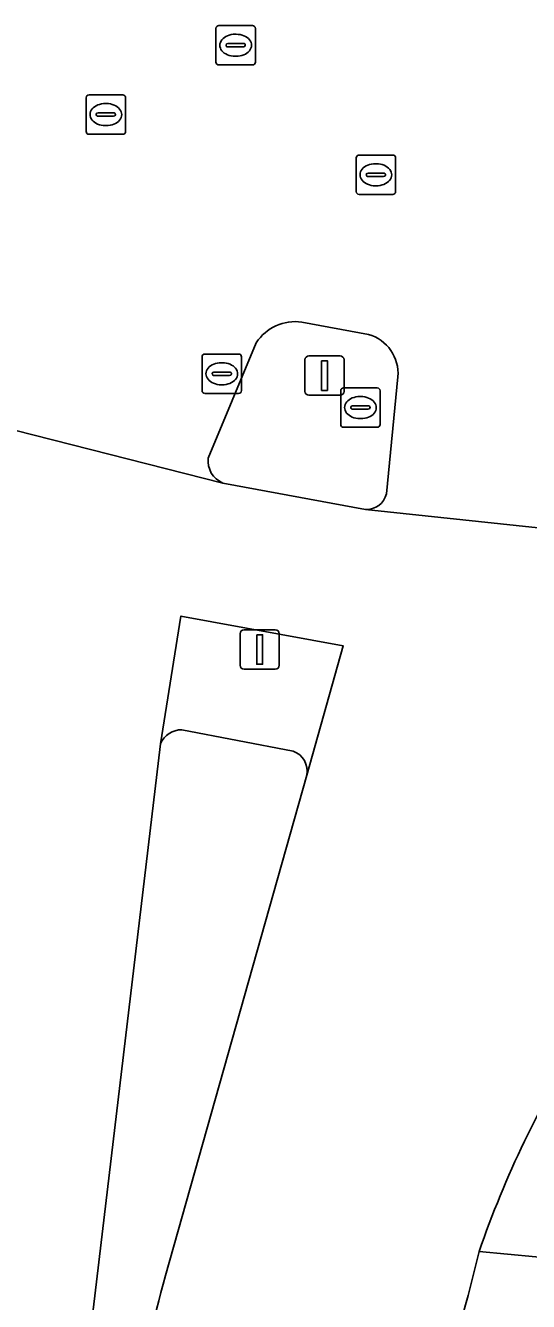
# Model space of a CAD drawing. Extents: x 157692 to 159674, y 381452 to 383291.
# Drawn here: x 158509.71 to 158522.44, y 382079.09 to 382111.44 of the extents above; entities that cross this region are included whole.
import ezdxf

# ---------------------------------------------------------------- set-up
doc = ezdxf.new("R2010")
doc.units = 0
for name, color, linetype in [('IMGEO_Lichtmast', 7, 'Continuous'), ('IMGEO_Rijbaan_lokaal_gesloten', 7, 'Continuous'), ('IMGEO_Rijbaan_regionaal_gesloten', 7, 'Continuous'), ('IMGEO_Rioolput', 7, 'Continuous'), ('IMGEO_Verkeerseiland_gesloten', 7, 'Continuous'), ('IMGEO_Verkeerseiland_groen', 7, 'Continuous'), ('IMGEO_Verkeersregelinstallatiepaal', 7, 'Continuous'), ('IMGEO_Voetpad_open', 7, 'Continuous')]:
    doc.layers.add(name, color=color, linetype=linetype)

msp = doc.modelspace()

# ---------------------------------------------------------------- linework, layer by layer
at = {"layer": 'IMGEO_Lichtmast'}
for p, q in [((158516.882, 382103.067), (158517.672, 382103.067)), ((158517.672, 382103.067), (158516.882, 382103.067)), ((158516.782, 382102.167), (158516.782, 382102.967)), ((158516.782, 382102.967), (158516.782, 382102.167)), ((158517.772, 382102.967), (158517.772, 382102.167)), ((158517.772, 382102.167), (158517.772, 382102.967)), ((158517.672, 382102.067), (158516.882, 382102.067)), ((158516.882, 382102.067), (158517.672, 382102.067))]:
    msp.add_line(p, q, dxfattribs=at)
msp.add_lwpolyline([(158517.202, 382102.942), (158517.352, 382102.942), (158517.352, 382102.192), (158517.202, 382102.192), (158517.202, 382102.942)], dxfattribs=at)
for centre, start, end in [((158516.882, 382102.967), 90, 180), ((158516.882, 382102.967), 90, 180), ((158517.672, 382102.967), 0, 90), ((158517.672, 382102.967), 360, 90), ((158516.882, 382102.167), 180, 270), ((158516.882, 382102.167), 180, 270), ((158517.672, 382102.167), 270, 0), ((158517.672, 382102.167), 270, 0)]:
    msp.add_arc(centre, 0.1, start, end, dxfattribs=at)
at = {"layer": 'IMGEO_Rijbaan_lokaal_gesloten'}
for points in [[(158518.316, 382099.168), (158514.704, 382099.841), (158503.18, 382102.771), (158507.31, 382097.668)], [(158528.972, 382098.038), (158518.316, 382099.168)], [(158508.697, 382056.078), (158513.126, 382093.234), (158513.642, 382096.469), (158517.751, 382095.712), (158516.827, 382092.435), (158513.246, 382079.747)], [(158505.431, 382068.251), (158502.977, 382050.581), (158502.374, 382046.61), (158501.804, 382043.842), (158500, 382035.157), (158498.813, 382029.208), (158507.645, 382027.843), (158509.607, 382037.718), (158511.299, 382044.841), (158517.633, 382067.591), (158517.953, 382068.784), (158520.916, 382079.242), (158521.192, 382080.355)]]:
    msp.add_lwpolyline(points, dxfattribs=at)
for centre, radius, start, end in [((158545.464, 382072.023), 25.662, 147.5397, 161.0531), ((158559.598, 382067.285), 47.998, 164.9516, 173.4009)]:
    msp.add_arc(centre, radius, start, end, dxfattribs=at)
at = {"layer": 'IMGEO_Rijbaan_regionaal_gesloten'}
for points in [[(158516.7, 382103.922), (158518.39, 382103.611)], [(158514.334, 382100.476), (158515.55, 382103.4)], [(158503.18, 382102.771), (158514.704, 382099.841)], [(158519.134, 382102.534), (158518.844, 382099.567)], [(158518.316, 382099.168), (158528.972, 382098.038)]]:
    msp.add_lwpolyline(points, dxfattribs=at)
for centre, radius, start, end in [((158516.53, 382102.768), 1.166, 81.6365, 147.1914), ((158518.103, 382102.617), 1.035, 355.402, 73.8721), ((158514.927, 382100.396), 0.598, 172.3346, 248.1221), ((158518.334, 382099.693), 0.525, 268.0323, 346.1231)]:
    msp.add_arc(centre, radius, start, end, dxfattribs=at)
at = {"layer": 'IMGEO_Rioolput'}
for p, q in [((158514.601, 382111.442), (158515.453, 382111.442)), ((158514.526, 382110.516), (158514.526, 382111.368)), ((158515.014, 382111.222), (158515.039, 382111.222)), ((158515.527, 382111.368), (158515.527, 382110.516)), ((158514.785, 382110.936), (158514.785, 382110.948)), ((158515.223, 382110.899), (158514.825, 382110.899)), ((158514.828, 382110.985), (158515.226, 382110.985)), ((158515.269, 382110.948), (158515.269, 382110.936)), ((158515.453, 382110.442), (158514.601, 382110.442)), ((158515.037, 382110.662), (158515.012, 382110.662)), ((158511.238, 382108.759), (158511.238, 382109.611)), ((158511.313, 382109.685), (158512.165, 382109.685)), ((158511.726, 382109.465), (158511.751, 382109.465)), ((158512.239, 382109.611), (158512.239, 382108.759)), ((158511.497, 382109.179), (158511.497, 382109.191)), ((158511.935, 382109.142), (158511.537, 382109.142)), ((158511.54, 382109.228), (158511.938, 382109.228)), ((158511.981, 382109.191), (158511.981, 382109.179)), ((158511.749, 382108.905), (158511.724, 382108.905)), ((158512.165, 382108.685), (158511.313, 382108.685)), ((158518.077, 382107.232), (158518.077, 382108.084)), ((158518.152, 382108.158), (158519.004, 382108.158)), ((158518.565, 382107.938), (158518.59, 382107.938)), ((158519.078, 382108.084), (158519.078, 382107.232)), ((158518.336, 382107.652), (158518.336, 382107.664)), ((158518.774, 382107.615), (158518.376, 382107.615)), ((158518.379, 382107.701), (158518.777, 382107.701)), ((158518.82, 382107.664), (158518.82, 382107.652)), ((158518.588, 382107.378), (158518.563, 382107.378)), ((158519.004, 382107.158), (158518.152, 382107.158)), ((158514.175, 382102.187), (158514.175, 382103.039)), ((158514.25, 382103.113), (158515.102, 382103.113)), ((158515.176, 382103.039), (158515.176, 382102.187)), ((158514.663, 382102.893), (158514.688, 382102.893)), ((158514.434, 382102.607), (158514.434, 382102.619)), ((158514.872, 382102.57), (158514.474, 382102.57)), ((158514.477, 382102.656), (158514.875, 382102.656)), ((158514.918, 382102.619), (158514.918, 382102.607)), ((158515.102, 382102.113), (158514.25, 382102.113)), ((158514.686, 382102.333), (158514.661, 382102.333)), ((158517.686, 382101.33), (158517.686, 382102.182)), ((158517.761, 382102.256), (158518.613, 382102.256)), ((158518.174, 382102.036), (158518.199, 382102.036)), ((158518.687, 382102.182), (158518.687, 382101.33)), ((158517.945, 382101.75), (158517.945, 382101.762)), ((158518.383, 382101.713), (158517.985, 382101.713)), ((158517.988, 382101.799), (158518.386, 382101.799)), ((158518.429, 382101.762), (158518.429, 382101.75)), ((158518.197, 382101.476), (158518.172, 382101.476)), ((158518.613, 382101.256), (158517.761, 382101.256))]:
    msp.add_line(p, q, dxfattribs=at)
for points in [[(158514.601, 382111.442), (158515.453, 382111.442)], [(158514.526, 382110.516), (158514.526, 382111.368)], [(158515.527, 382111.368), (158515.527, 382110.516)], [(158515.453, 382110.442), (158514.601, 382110.442)], [(158511.238, 382108.759), (158511.238, 382109.611)], [(158511.313, 382109.685), (158512.165, 382109.685)], [(158512.239, 382109.611), (158512.239, 382108.759)], [(158512.165, 382108.685), (158511.313, 382108.685)], [(158518.077, 382107.232), (158518.077, 382108.084)], [(158518.152, 382108.158), (158519.004, 382108.158)], [(158519.078, 382108.084), (158519.078, 382107.232)], [(158519.004, 382107.158), (158518.152, 382107.158)], [(158514.175, 382102.187), (158514.175, 382103.039)], [(158514.25, 382103.113), (158515.102, 382103.113)], [(158515.176, 382103.039), (158515.176, 382102.187)], [(158515.102, 382102.113), (158514.25, 382102.113)], [(158517.686, 382101.33), (158517.686, 382102.182)], [(158517.761, 382102.256), (158518.613, 382102.256)], [(158518.687, 382102.182), (158518.687, 382101.33)], [(158518.613, 382101.256), (158517.761, 382101.256)]]:
    msp.add_lwpolyline(points, dxfattribs=at)
for centre, radius, start, end in [((158514.603, 382111.366), 0.0765, 91.552, 178.448), ((158514.603, 382111.366), 0.0765, 91.552, 178.448), ((158515.451, 382111.366), 0.0765, 1.552, 88.448), ((158515.451, 382111.366), 0.0765, 1.552, 88.448), ((158514.825, 382110.945), 0.0403, 85.8775, 175.7526), ((158514.822, 382110.935), 0.0366, 178.938, 274.7102), ((158515.226, 382110.942), 0.043, 264.8664, 352.4533), ((158515.23, 382110.947), 0.0386, 1.7309, 96.639), ((158514.603, 382110.518), 0.0765, 181.552, 268.448), ((158514.603, 382110.518), 0.0765, 181.552, 268.448), ((158515.451, 382110.518), 0.0765, 271.552, 358.448), ((158515.451, 382110.518), 0.0765, 271.552, 358.448), ((158511.315, 382109.609), 0.0765, 91.552, 178.448), ((158511.315, 382109.609), 0.0765, 91.552, 178.448), ((158512.163, 382109.609), 0.0765, 1.552, 88.448), ((158512.163, 382109.609), 0.0765, 1.552, 88.448), ((158511.537, 382109.188), 0.0403, 85.8775, 175.7526), ((158511.534, 382109.178), 0.0366, 178.938, 274.7102), ((158511.938, 382109.185), 0.043, 264.8664, 352.4533), ((158511.942, 382109.19), 0.0386, 1.7309, 96.639), ((158511.315, 382108.761), 0.0765, 181.552, 268.448), ((158511.315, 382108.761), 0.0765, 181.552, 268.448), ((158512.163, 382108.761), 0.0765, 271.552, 358.448), ((158512.163, 382108.761), 0.0765, 271.552, 358.448), ((158518.154, 382108.082), 0.0765, 91.552, 178.448), ((158518.154, 382108.082), 0.0765, 91.552, 178.448), ((158519.002, 382108.082), 0.0765, 1.552, 88.448), ((158519.002, 382108.082), 0.0765, 1.552, 88.448), ((158518.376, 382107.661), 0.0403, 85.8775, 175.7526), ((158518.373, 382107.651), 0.0366, 178.938, 274.7102), ((158518.777, 382107.658), 0.043, 264.8664, 352.4533), ((158518.781, 382107.663), 0.0386, 1.7309, 96.639), ((158518.154, 382107.234), 0.0765, 181.552, 268.448), ((158518.154, 382107.234), 0.0765, 181.552, 268.448), ((158519.002, 382107.234), 0.0765, 271.552, 358.448), ((158519.002, 382107.234), 0.0765, 271.552, 358.448), ((158514.252, 382103.037), 0.0765, 91.552, 178.448), ((158514.252, 382103.037), 0.0765, 91.552, 178.448), ((158515.1, 382103.037), 0.0765, 1.552, 88.448), ((158515.1, 382103.037), 0.0765, 1.552, 88.448), ((158514.474, 382102.616), 0.0403, 85.8775, 175.7526), ((158514.471, 382102.606), 0.0366, 178.938, 274.7102), ((158514.875, 382102.613), 0.043, 264.8664, 352.4533), ((158514.879, 382102.618), 0.0386, 1.7309, 96.639), ((158514.252, 382102.189), 0.0765, 181.552, 268.448), ((158514.252, 382102.189), 0.0765, 181.552, 268.448), ((158515.1, 382102.189), 0.0765, 271.552, 358.448), ((158515.1, 382102.189), 0.0765, 271.552, 358.448), ((158517.763, 382102.18), 0.0765, 91.552, 178.448), ((158517.763, 382102.18), 0.0765, 91.552, 178.448), ((158518.611, 382102.18), 0.0765, 1.552, 88.448), ((158518.611, 382102.18), 0.0765, 1.552, 88.448), ((158517.985, 382101.759), 0.0403, 85.8775, 175.7526), ((158517.982, 382101.749), 0.0366, 178.938, 274.7102), ((158518.386, 382101.756), 0.043, 264.8664, 352.4533), ((158518.39, 382101.761), 0.0386, 1.7309, 96.639), ((158517.763, 382101.332), 0.0765, 181.552, 268.448), ((158517.763, 382101.332), 0.0765, 181.552, 268.448), ((158518.611, 382101.332), 0.0765, 271.552, 358.448), ((158518.611, 382101.332), 0.0765, 271.552, 358.448)]:
    msp.add_arc(centre, radius, start, end, dxfattribs=at)
for centre, major_axis, ratio, start_param, end_param in [((158515.013, 382110.942), (-0.387, 0.002), 0.722429, 4.712389, 7.853982), ((158515.038, 382110.942), (-0.39, 0.002), 0.717154, 1.570796, 4.712389), ((158511.725, 382109.185), (-0.387, 0.002), 0.722429, 4.712389, 7.853982), ((158511.75, 382109.185), (-0.39, 0.002), 0.717154, 1.570796, 4.712389), ((158518.564, 382107.658), (-0.387, 0.002), 0.722429, 4.712389, 7.853982), ((158518.589, 382107.658), (-0.39, 0.002), 0.717154, 1.570796, 4.712389), ((158514.662, 382102.613), (-0.387, 0.002), 0.722429, 4.712389, 7.853982), ((158514.687, 382102.613), (-0.39, 0.002), 0.717154, 1.570796, 4.712389), ((158518.173, 382101.756), (-0.387, 0.002), 0.722429, 4.712389, 7.853982), ((158518.198, 382101.756), (-0.39, 0.002), 0.717154, 1.570796, 4.712389)]:
    msp.add_ellipse(centre, major_axis=major_axis, ratio=ratio, start_param=start_param, end_param=end_param, dxfattribs=at)
at = {"layer": 'IMGEO_Verkeerseiland_gesloten'}
for points in [[(158518.39, 382103.611), (158516.7, 382103.922)], [(158515.55, 382103.4), (158514.334, 382100.476)], [(158518.844, 382099.567), (158519.134, 382102.534)], [(158514.704, 382099.841), (158518.316, 382099.168)]]:
    msp.add_lwpolyline(points, dxfattribs=at)
for centre, radius, start, end in [((158516.53, 382102.768), 1.166, 81.6365, 147.1914), ((158518.103, 382102.617), 1.035, 355.402, 73.8721), ((158514.927, 382100.396), 0.598, 172.3346, 248.1221), ((158518.334, 382099.693), 0.525, 268.0323, 346.1231)]:
    msp.add_arc(centre, radius, start, end, dxfattribs=at)
at = {"layer": 'IMGEO_Verkeerseiland_groen'}
for points in [[(158516.482, 382093.046), (158513.666, 382093.588)], [(158513.126, 382093.234), (158508.697, 382056.078)], [(158513.246, 382079.747), (158516.827, 382092.435)]]:
    msp.add_lwpolyline(points, dxfattribs=at)
for centre, radius, start, end in [((158513.672, 382092.99), 0.598, 90.5911, 155.9031), ((158516.293, 382092.536), 0.544, 349.2727, 69.6297), ((158559.598, 382067.285), 47.998, 164.9516, 173.4009)]:
    msp.add_arc(centre, radius, start, end, dxfattribs=at)
at = {"layer": 'IMGEO_Verkeersregelinstallatiepaal'}
for p, q in [((158515.14, 382095.222), (158515.14, 382096.022)), ((158515.14, 382096.022), (158515.14, 382095.222)), ((158515.24, 382096.122), (158516.03, 382096.122)), ((158516.03, 382096.122), (158515.24, 382096.122)), ((158516.13, 382096.022), (158516.13, 382095.222)), ((158516.13, 382095.222), (158516.13, 382096.022)), ((158516.03, 382095.122), (158515.24, 382095.122)), ((158515.24, 382095.122), (158516.03, 382095.122))]:
    msp.add_line(p, q, dxfattribs=at)
msp.add_lwpolyline([(158515.56, 382095.997), (158515.71, 382095.997), (158515.71, 382095.247), (158515.56, 382095.247), (158515.56, 382095.997)], dxfattribs=at)
for centre, start, end in [((158515.24, 382096.022), 90, 180), ((158515.24, 382096.022), 90, 180), ((158516.03, 382096.022), 0, 90), ((158516.03, 382096.022), 360, 90), ((158515.24, 382095.222), 180, 270), ((158515.24, 382095.222), 180, 270), ((158516.03, 382095.222), 270, 0), ((158516.03, 382095.222), 270, 0)]:
    msp.add_arc(centre, 0.1, start, end, dxfattribs=at)
at = {"layer": 'IMGEO_Voetpad_open'}
for points in [[(158516.827, 382092.435), (158517.751, 382095.712), (158513.642, 382096.469), (158513.126, 382093.234)], [(158513.666, 382093.588), (158516.482, 382093.046)], [(158521.192, 382080.355), (158524.781, 382080.019), (158525.864, 382083.985), (158523.811, 382085.796)], [(158519.936, 382062.893), (158524.35, 382078.573), (158524.718, 382079.809), (158524.781, 382080.019), (158521.192, 382080.355), (158520.916, 382079.242), (158517.953, 382068.784), (158517.633, 382067.591), (158511.299, 382044.841), (158509.607, 382037.718), (158512.682, 382035.058)]]:
    msp.add_lwpolyline(points, dxfattribs=at)
for centre, radius, start, end in [((158513.672, 382092.99), 0.598, 90.5911, 155.9031), ((158516.293, 382092.536), 0.544, 349.2727, 69.6297), ((158545.464, 382072.023), 25.662, 147.5397, 161.0531)]:
    msp.add_arc(centre, radius, start, end, dxfattribs=at)

doc.saveas('drawing.dxf')
